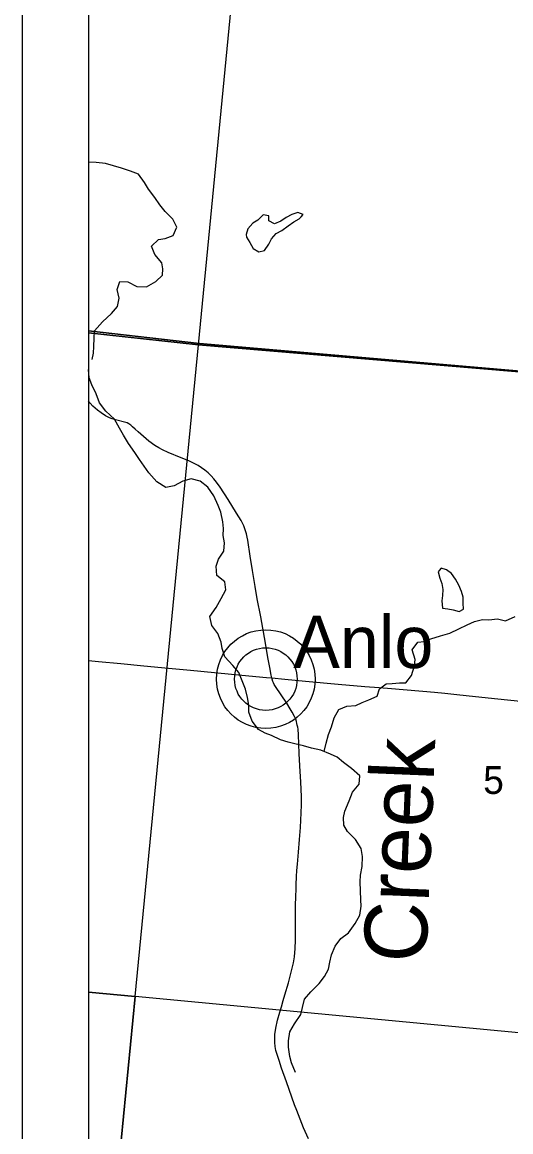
# Model space of a CAD drawing. Extents: x 0 to 34, y 0 to 22.
# Drawn here: x 2 to 2.737, y 18.431 to 20.104 of the extents above; entities that cross this region are included whole.
import ezdxf

# ---------------------------------------------------------------- set-up
doc = ezdxf.new("R2010")
doc.units = 0
for name, color, linetype in [('Default', 7, 'Continuous'), ('GM_X_City_Street', 7, 'Continuous'), ('GM_X_County_Road', 7, 'Continuous'), ('GM_X_Minor_Lake', 7, 'Continuous'), ('GM_X_Minor_River', 7, 'Continuous'), ('GM_X_Minor_River_Text', 7, 'Continuous'), ('GM_X_Section', 7, 'Continuous'), ('GM_X_Section_Text', 7, 'Continuous'), ('GM_X_Unincorporated', 7, 'Continuous'), ('GM_X_Unincorporated_Location', 7, 'Continuous'), ('GM_X_Unincorporated_Text', 7, 'Continuous'), ('SH_Data', 7, 'Continuous')]:
    doc.layers.add(name, color=color, linetype=linetype)

msp = doc.modelspace()

# ---------------------------------------------------------------- linework, layer by layer
at = {"layer": 'Default'}
for points in [[(2.1, 20.6507), (2.1, 19.6357), (2.2658, 19.6175), (2.3636, 20.6247)], [(2.1, 19.6357), (2.1, 18.6413), (2.1707, 18.6348), (2.2658, 19.6175)], [(2.1, 18.6413), (2.1, 17.9112), (2.1707, 18.6348)], [(2.1, 17.9112), (2.1, 17.5957), (3.0746, 17.5112), (3.1795, 18.5396), (2.1707, 18.6348)]]:
    msp.add_lwpolyline(points, close=True, dxfattribs=at)
at = {"layer": 'GM_X_City_Street'}
for points in [[(2.1, 20.9), (2.1, 19.6388), (2.2673, 19.6194), (3.2709, 19.533), (3.2777, 19.6039), (3.2806, 19.6336), (3.283, 19.6598), (3.2842, 19.6738), (3.2857, 19.6895), (3.29, 19.7356), (3.2937, 19.7727), (3.2963, 19.8005), (3.2987, 19.8252), (3.3005, 19.8437), (3.303, 19.8684), (3.3088, 19.927), (3.31, 19.9424), (3.3111, 19.9564), (3.3142, 19.9949), (3.3171, 20.0321), (3.3189, 20.0537), (3.324, 20.1125)], [(4.2098, 19.4463), (3.2709, 19.533), (2.2673, 19.6194), (2.1, 19.6388), (2.1, 15.6775)]]:
    msp.add_lwpolyline(points, dxfattribs=at)
at = {"layer": 'GM_X_County_Road'}
for points in [[(2.3766, 19.1154), (2.3757, 19.1193), (2.3734, 19.1309), (2.3707, 19.1462), (2.3672, 19.1676), (2.3599, 19.2073), (2.3546, 19.2347), (2.3515, 19.253), (2.3474, 19.2774), (2.344, 19.299), (2.3403, 19.323), (2.3394, 19.3278), (2.3382, 19.3327), (2.3365, 19.3388), (2.3344, 19.3446), (2.3304, 19.3529), (2.3235, 19.364), (2.3106, 19.3846), (2.2987, 19.4032), (2.2933, 19.4108), (2.2893, 19.4157), (2.2851, 19.4203), (2.2805, 19.4246), (2.2757, 19.4286), (2.2706, 19.4323), (2.2653, 19.4356), (2.2597, 19.4385), (2.2512, 19.4425), (2.2397, 19.4472), (2.22, 19.4554), (2.2119, 19.4592), (2.2064, 19.4624), (2.2003, 19.466), (2.191, 19.4726), (2.1748, 19.4863), (2.1705, 19.4903), (2.1664, 19.4941), (2.164, 19.4963), (2.161, 19.4984), (2.1585, 19.4999), (2.1564, 19.5006), (2.1408, 19.5047), (2.1345, 19.5067), (2.1307, 19.5082), (2.1259, 19.5107), (2.1192, 19.515), (2.1135, 19.5192), (2.1068, 19.525), (2.1027, 19.5295), (2.1, 19.5328)], [(2.1, 19.1418), (2.115, 19.1403), (2.149, 19.1372), (2.1835, 19.1336), (2.2205, 19.1301), (2.2538, 19.127), (2.3313, 19.1197), (2.3684, 19.1161), (2.3766, 19.1154)], [(2.4318, 18.4201), (2.4244, 18.4371), (2.4143, 18.4631), (2.4109, 18.4717), (2.3989, 18.5061), (2.3914, 18.5271), (2.3876, 18.5385), (2.3845, 18.5473), (2.3828, 18.5535), (2.3818, 18.5596), (2.3811, 18.5657), (2.381, 18.5716), (2.3814, 18.5778), (2.3826, 18.5871), (2.3854, 18.5991), (2.3886, 18.6111), (2.391, 18.6194), (2.3937, 18.6287), (2.3965, 18.6376), (2.4016, 18.6558), (2.4065, 18.6735), (2.4092, 18.6857), (2.4107, 18.6949), (2.4118, 18.7073), (2.4123, 18.7198), (2.4124, 18.7384), (2.4125, 18.7695), (2.4129, 18.7881), (2.4132, 18.7942), (2.4136, 18.8035), (2.414, 18.8157), (2.4145, 18.825), (2.4153, 18.8344), (2.4167, 18.8527), (2.4183, 18.8715), (2.4198, 18.89), (2.4211, 18.9117), (2.4215, 18.9242), (2.4213, 18.9366), (2.4203, 18.9584), (2.4189, 18.983), (2.4181, 19.0014), (2.4169, 19.0294), (2.4168, 19.0325), (2.4165, 19.0353), (2.4162, 19.0381), (2.4157, 19.0409), (2.4151, 19.0439), (2.4146, 19.0466), (2.4137, 19.0498), (2.4126, 19.053), (2.4107, 19.0574), (2.4074, 19.0637), (2.4045, 19.0688), (2.3991, 19.0772), (2.3821, 19.1023), (2.3804, 19.1052), (2.379, 19.108), (2.3781, 19.1102), (2.3771, 19.1134), (2.3766, 19.1154)], [(2.3766, 19.1154), (2.3963, 19.1135), (2.4272, 19.1106), (2.4767, 19.1061), (2.5169, 19.1024), (2.5386, 19.1007), (2.5571, 19.0992), (2.6219, 19.0938), (2.6374, 19.0924), (2.6559, 19.0904), (2.6837, 19.0872), (2.7177, 19.0837), (2.7516, 19.0802), (2.7763, 19.0776), (2.8227, 19.0732), (2.8784, 19.0678), (2.931, 19.0629), (3.1041, 19.0468), (3.1351, 19.0439), (3.1567, 19.0418), (3.1784, 19.0398), (3.2034, 19.0375), (3.2266, 19.0352)]]:
    msp.add_lwpolyline(points, dxfattribs=at)
at = {"layer": 'GM_X_Minor_Lake'}
for points in [[(2.4211, 19.8108), (2.4241, 19.8141), (2.4158, 19.8173), (2.4067, 19.8143), (2.3983, 19.8099), (2.3902, 19.8043), (2.3807, 19.8002), (2.372, 19.8045), (2.3721, 19.8121), (2.3634, 19.8137), (2.3557, 19.8058), (2.348, 19.801), (2.3403, 19.7927), (2.3379, 19.784)], [(2.3379, 19.784), (2.3386, 19.7802), (2.3435, 19.7718), (2.3487, 19.763), (2.357, 19.7579), (2.3654, 19.7601), (2.3719, 19.7692), (2.3762, 19.7775), (2.3831, 19.7854), (2.3916, 19.7902), (2.4011, 19.7969), (2.4096, 19.8029), (2.418, 19.8074), (2.4211, 19.8108)], [(2.6292, 19.2774), (2.6274, 19.2751), (2.63, 19.266), (2.6333, 19.2576), (2.6347, 19.2488), (2.6342, 19.2397), (2.6329, 19.2317), (2.6343, 19.2203)], [(2.6343, 19.2203), (2.6423, 19.2194), (2.6502, 19.2178), (2.6593, 19.2154), (2.6658, 19.2192), (2.6652, 19.2283), (2.6653, 19.237), (2.6628, 19.2458), (2.6587, 19.2553), (2.6539, 19.2645), (2.6475, 19.273), (2.64, 19.2784), (2.632, 19.2811), (2.6292, 19.2774)]]:
    msp.add_lwpolyline(points, dxfattribs=at)
at = {"layer": 'GM_X_Minor_River'}
for points in [[(2.1058, 19.5957), (2.1074, 19.6052), (2.1079, 19.615), (2.1088, 19.6279), (2.1093, 19.6386), (2.1213, 19.6525), (2.1347, 19.6649), (2.144, 19.6754), (2.1464, 19.6879), (2.1435, 19.7012), (2.1471, 19.713), (2.1593, 19.7125), (2.1728, 19.7055), (2.1877, 19.7049), (2.2018, 19.7131), (2.2118, 19.7225), (2.2123, 19.732), (2.2105, 19.7415), (2.2, 19.7541), (2.1953, 19.7664), (2.2056, 19.7765), (2.2155, 19.7779), (2.2278, 19.7827), (2.2332, 19.7952), (2.2273, 19.807), (2.2157, 19.8189), (2.2078, 19.8289), (2.2, 19.8396), (2.1906, 19.8523), (2.1847, 19.8622), (2.1754, 19.8749), (2.1633, 19.8796), (2.1496, 19.8839), (2.1258, 19.8911), (2.1118, 19.8928), (2.1, 19.8929)], [(2.4124, 18.5203), (2.4061, 18.5348), (2.4036, 18.5443), (2.4018, 18.5584), (2.402, 18.5679), (2.404, 18.5815), (2.4106, 18.5936), (2.4203, 18.6076), (2.4231, 18.6182), (2.4259, 18.6311), (2.4356, 18.642), (2.4479, 18.6544), (2.456, 18.6653), (2.4622, 18.6762), (2.4639, 18.6865), (2.4667, 18.6978), (2.4721, 18.7107), (2.4806, 18.7224), (2.4921, 18.731), (2.5026, 18.7449), (2.5092, 18.7574), (2.5113, 18.771), (2.511, 18.7805), (2.5098, 18.8079), (2.5103, 18.8178), (2.5128, 18.8311), (2.5134, 18.8459), (2.5116, 18.8581), (2.5027, 18.8715), (2.4907, 18.8838), (2.4855, 18.8933), (2.4849, 18.9047), (2.4869, 18.9142), (2.4931, 18.9301), (2.4982, 18.943), (2.5083, 18.9554), (2.5096, 18.9679), (2.4968, 18.9787), (2.4848, 18.9876), (2.475, 18.9957), (2.4652, 19.0004), (2.4504, 19.0066), (2.4364, 19.0095), (2.4243, 19.013), (2.4114, 19.0162), (2.4012, 19.0186), (2.3899, 19.0222), (2.3763, 19.0284), (2.3664, 19.032), (2.3566, 19.0378), (2.3469, 19.0504), (2.3421, 19.0638), (2.3419, 19.0741), (2.3401, 19.0859), (2.3369, 19.0985), (2.3317, 19.1111), (2.3269, 19.1233), (2.3176, 19.134), (2.3056, 19.1471), (2.3016, 19.1597), (2.3002, 19.1692), (2.295, 19.1822), (2.2861, 19.1945), (2.2832, 19.2078), (2.2925, 19.2214), (2.3002, 19.2353), (2.3072, 19.2482), (2.3059, 19.2604), (2.2938, 19.2696), (2.2925, 19.2841), (2.2964, 19.2943), (2.3042, 19.3064), (2.3051, 19.3189), (2.3033, 19.3303), (2.3039, 19.3409), (2.3025, 19.3508), (2.2996, 19.3653), (2.2959, 19.3752), (2.2889, 19.3898), (2.2803, 19.4032), (2.2683, 19.4121), (2.255, 19.4156), (2.2425, 19.412), (2.2291, 19.4049), (2.2165, 19.4024), (2.2029, 19.4113), (2.1913, 19.4244), (2.1839, 19.4347), (2.1768, 19.4447), (2.1701, 19.4551), (2.1604, 19.4689), (2.1529, 19.4815), (2.1466, 19.4918), (2.1392, 19.5056), (2.1264, 19.5175), (2.1167, 19.5302), (2.1116, 19.5439), (2.1053, 19.5573), (2.1012, 19.568), (2.1, 19.5805)], [(2.4554, 19.0045), (2.4585, 19.0172), (2.4621, 19.0301), (2.4668, 19.0418), (2.4708, 19.055), (2.4778, 19.0675), (2.49, 19.0727), (2.5033, 19.074), (2.5129, 19.0785), (2.5228, 19.0825), (2.5358, 19.0881), (2.5393, 19.0987), (2.5489, 19.1066), (2.5584, 19.1068), (2.5691, 19.1082), (2.579, 19.1081), (2.5875, 19.119), (2.5918, 19.1334), (2.5931, 19.1429), (2.5883, 19.1578), (2.5968, 19.1691), (2.6063, 19.1705), (2.6163, 19.1745), (2.6311, 19.1789), (2.6452, 19.1829), (2.6586, 19.1892), (2.6712, 19.1955), (2.6823, 19.2003), (2.6945, 19.2036), (2.704, 19.2031), (2.7173, 19.2045), (2.7294, 19.2017), (2.7439, 19.208)]]:
    msp.add_lwpolyline(points, dxfattribs=at)
at = {"layer": 'GM_X_Section'}
for points in [[(2.3636, 20.6247), (3.3559, 20.5363), (3.2703, 19.5334), (2.2658, 19.6175)], [(2.2658, 19.6175), (3.2703, 19.5334), (3.1795, 18.5396), (2.1707, 18.6348)]]:
    msp.add_lwpolyline(points, close=True, dxfattribs=at)
at = {"layer": 'GM_X_Unincorporated'}
for radius in [0.0744, 0.0472]:
    msp.add_circle((2.3676, 19.1136), radius, dxfattribs=at)
at = {"layer": 'GM_X_Unincorporated_Location'}
msp.add_line((2.3676, 19.1136), (2.3676, 19.1136), dxfattribs=at)
at = {"layer": 'SH_Data'}
for p, q in [((2, 21), (2, 14)), ((2.1, 20.9), (2.1, 14.1))]:
    msp.add_line(p, q, dxfattribs=at)

# ---------------------------------------------------------------- texts
at = {"layer": 'GM_X_Minor_River_Text'}
msp.add_text('Creek', height=0.09476, rotation=87.6381, dxfattribs=at).set_placement((2.6094, 18.6848))
at = {"layer": 'GM_X_Section_Text'}
msp.add_text('5', height=0.0419, rotation=0, dxfattribs=at).set_placement((2.6955, 18.9404))
at = {"layer": 'GM_X_Unincorporated_Text'}
msp.add_text('Anlo', height=0.07898, rotation=0, dxfattribs=at).set_placement((2.4089, 19.1302))

doc.saveas('drawing.dxf')
